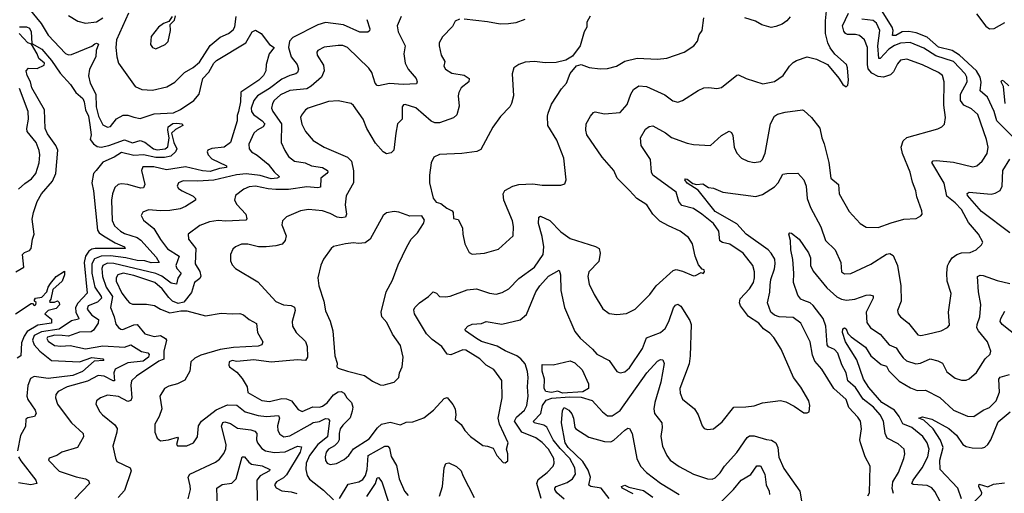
# Model space of a CAD drawing. Extents: x 1443846 to 1577407, y 839182 to 927291.
# Tile 404 of 535: x 1536562 to 1542881, y 897551 to 900594. Entities that reach past the tile are written whole.
import ezdxf

# ---------------------------------------------------------------- set-up
doc = ezdxf.new("R2010")
doc.units = 0

msp = doc.modelspace()

# ---------------------------------------------------------------- linework, layer by layer
at = {"layer": '0CON20XD'}
for points in [[(1538658.9, 899345), (1538651.9, 899325), (1538625, 899320), (1538599.4, 899325), (1538555, 899349.4), (1538505, 899366.1), (1538415, 899373.8), (1538364.7, 899365.3), (1538273.1, 899326.9), (1538248.7, 899301.3), (1538243.1, 899275), (1538271.8, 899205), (1538264.7, 899175.3), (1538247.3, 899152.7), (1538205, 899140.9), (1538144.5, 899134.5), (1538095, 899135.5), (1538025, 899151.9), (1537985, 899151.4), (1537945.8, 899134.2), (1537930.6, 899119.4), (1537915.8, 899085), (1537914, 899045), (1537925, 899020), (1537946.2, 898995), (1538090.3, 898910.3), (1538205, 898784.4), (1538255, 898762.1), (1538305, 898758.8), (1538325, 898747.1), (1538330, 898725), (1538311.5, 898655), (1538312.5, 898625), (1538335.6, 898585), (1538397.1, 898527.1), (1538406.5, 898493.5), (1538408.5, 898425), (1538395, 898404.6), (1538345, 898408.4), (1538175, 898394.7), (1538065, 898408.2), (1537955, 898399.2), (1537925, 898404.4), (1537907.1, 898395), (1537904.3, 898375), (1537909.2, 898365), (1537955, 898330.5), (1537989.4, 898289.4), (1538022.1, 898235), (1538025, 898200), (1538115, 898147.2), (1538165, 898141.8), (1538245, 898160), (1538275, 898159.1), (1538305.4, 898145), (1538349.6, 898089.6), (1538375, 898077.9), (1538443.4, 898106.6), (1538485, 898105.2), (1538505, 898110.9), (1538535, 898133.7), (1538574.7, 898185), (1538605, 898204.2), (1538625, 898205.8), (1538644.7, 898194.8), (1538662.1, 898165), (1538691.4, 898135), (1538700.4, 898105), (1538695, 898079.4), (1538683.5, 898036.5), (1538635, 897989.6), (1538619.2, 897965), (1538611.7, 897935), (1538611.9, 897895), (1538603, 897877), (1538583, 897857), (1538544.3, 897835), (1538528.9, 897815), (1538522.2, 897785), (1538525, 897762.5), (1538535, 897746.2), (1538555, 897737.5), (1538595, 897743.1), (1538645, 897769.4), (1538673.1, 897795), (1538703.4, 897836.6), (1538805, 897900.9), (1538857.6, 897972.4), (1538884.3, 897995.7), (1538938.7, 898008.7), (1539005, 897991.4), (1539042, 898008), (1539085, 898011.4), (1539155, 898036.2), (1539216.7, 898085), (1539285, 898160), (1539305, 898166.2), (1539342.3, 898122.3), (1539356, 898095), (1539361.2, 898055), (1539356.7, 898025), (1539394.4, 897994.4), (1539418.6, 897955), (1539455, 897915.6), (1539535, 897858.6), (1539564.3, 897854.3), (1539600.8, 897840.8), (1539623.4, 897793.4), (1539665, 897750), (1539677.5, 897747.5), (1539695, 897760), (1539694.4, 897805), (1539685.7, 897835), (1539695.7, 897875), (1539640.7, 897995), (1539632.7, 898035), (1539657.3, 898165), (1539655, 898276.7), (1539605, 898345.8), (1539555.7, 898375.7), (1539515.8, 898415), (1539425, 898472), (1539405, 898474.2), (1539328.7, 898441.3), (1539305, 898444.4), (1539271.2, 898495), (1539208.5, 898538.5), (1539172.2, 898575), (1539095.6, 898705), (1539090.8, 898729.2), (1539097.5, 898745), (1539126.7, 898775), (1539184.4, 898815.6), (1539215, 898846.7), (1539237.1, 898837.1), (1539255, 898816.2), (1539295, 898812.9), (1539325, 898817.8), (1539432.5, 898857.5), (1539493.9, 898863.9), (1539577.2, 898837.2), (1539618.7, 898831.3), (1539659.1, 898840.9), (1539701.2, 898865), (1539765, 898930.8), (1539865, 899003.3), (1539921.5, 899085), (1539925.9, 899135), (1539915, 899201.2), (1539891.5, 899285), (1539892.5, 899325), (1539905, 899332), (1539965, 899303.3), (1540035, 899230.5), (1540095, 899187.5), (1540257.4, 899137.4), (1540280, 899125), (1540287.5, 899095), (1540278.5, 899041.5), (1540214, 898975), (1540208, 898945), (1540217.1, 898895), (1540248.9, 898828.9), (1540305, 898736.2), (1540345, 898705.8), (1540395, 898700), (1540455, 898707.1), (1540512, 898735), (1540605, 898828), (1540646.4, 898883.6), (1540755, 898982.2), (1540775, 898988.1), (1540815, 898979.4), (1540885, 898948.8), (1540899.5, 898950.5), (1540935, 898970), (1540947, 898963), (1540957.5, 898975), (1540955, 898987.5), (1540941.7, 898991.7), (1540918.8, 899018.8), (1540895.8, 899075), (1540878.6, 899155), (1540854, 899195), (1540801.2, 899235), (1540725, 899268.6), (1540670.4, 899300.4), (1540625, 899344), (1540585.8, 899405), (1540522.9, 899445), (1540475, 899496.7), (1540397.1, 899575), (1540374.4, 899625), (1540300.2, 899710.2), (1540202.5, 899855), (1540194.4, 899885), (1540197.5, 899925), (1540224.3, 899975), (1540245, 899998), (1540255, 900000.8), (1540315, 899988.5), (1540415, 899998.1), (1540461.1, 900048.9), (1540483.5, 900115), (1540500, 900145), (1540535, 900168.7), (1540584.7, 900164.7), (1540701.3, 900111.3), (1540753.2, 900073.2), (1540785, 900064.3), (1540815.6, 900074.4), (1540915, 900139.2), (1540952.5, 900155), (1540985, 900158.6), (1541035, 900150.8), (1541065, 900157.5), (1541165, 900238.1), (1541175, 900239.4), (1541223.6, 900216.4), (1541331.2, 900181.2), (1541405, 900195.8), (1541462, 900235), (1541502, 900295), (1541525, 900318), (1541547.9, 900332.1), (1541615, 900354.5), (1541675, 900339.2), (1541745.5, 900305.5), (1541818.8, 900218.8), (1541845, 900177.5), (1541865, 900162.5), (1541877, 900173), (1541881.2, 900205), (1541874.2, 900285), (1541866.9, 900305), (1541793.2, 900373.2), (1541762.9, 900412.9), (1541747.8, 900445), (1541733.6, 900505), (1541733, 900587), (1541742.4, 900672.4)], [(1536621.2, 900665), (1536699.2, 900569.1), (1536745.4, 900495), (1536855, 900375.5), (1536875, 900368.2), (1536895, 900371.1), (1537025.5, 900424.5), (1537045, 900439.5), (1537055, 900443.1), (1537067.4, 900437.4), (1537052.9, 900395), (1537051.1, 900355), (1537009.7, 900275), (1537004, 900234), (1537014.4, 900185.6), (1537050.8, 900115), (1537052.8, 900035), (1537067.3, 899975), (1537095, 899918), (1537125, 899904.3), (1537145, 899907.1), (1537183.8, 899956.2), (1537225, 899980.4), (1537255, 899981.2), (1537295, 899967.3)], [(1536875, 900620.8), (1536935, 900584.2), (1536985, 900571.1), (1537055, 900580.4), (1537095.4, 900605)], [(1537260, 900635), (1537184, 900465), (1537178.9, 900415), (1537184.6, 900355), (1537196.5, 900315), (1537303.8, 900163.8), (1537345, 900144.5), (1537415, 900141.2), (1537507, 900163), (1537558.3, 900191.7), (1537619.4, 900255), (1537674.1, 900285.9), (1537715, 900321.5), (1537785, 900428.2), (1537848.5, 900481.5), (1537902, 900505), (1537931.2, 900528.8), (1537941.5, 900548.5), (1537952.1, 900615)], [(1539010.5, 900615), (1538984.4, 900555), (1538990, 900515), (1539035.5, 900425), (1539026.4, 900375), (1539035.5, 900315), (1539054.4, 900275), (1539105.6, 900215), (1539112.5, 900195), (1539108.3, 900181.7), (1539022.4, 900177.6), (1538935, 900183.8), (1538865, 900168.9), (1538855, 900171.4), (1538842.5, 900185), (1538822.1, 900255), (1538802.6, 900282.6), (1538665, 900415.6), (1538635, 900427.8), (1538605, 900428.9), (1538515, 900416.7), (1538474.2, 900395), (1538469.2, 900385), (1538471.9, 900365), (1538511.2, 900301.2), (1538516.5, 900265), (1538497.8, 900225), (1538433.1, 900166.9), (1538405, 900150.3), (1538295, 900138.2), (1538235, 900110.8), (1538194.1, 900075), (1538183.4, 900055), (1538178.9, 900025), (1538185.5, 900005), (1538241.6, 899925), (1538240, 899805), (1538262.6, 899752.6), (1538286.9, 899715), (1538326, 899685), (1538393.6, 899673.6), (1538435, 899655.8), (1538505, 899645.3), (1538537.8, 899625), (1538540, 899615), (1538532.9, 899605), (1538493.8, 899575), (1538492.2, 899517.8), (1538476.2, 899513.8), (1538405, 899519.6), (1538286.2, 899503.8), (1538206.6, 899503.4), (1538156.7, 899506.7), (1538075, 899524.1), (1538035, 899520), (1538000, 899505), (1537945.8, 899465), (1537941.1, 899435), (1537955, 899405.8), (1538013.3, 899345), (1538020, 899315), (1538013.2, 899306.8), (1537885, 899300.6), (1537835, 899304.6), (1537780, 899295), (1537718.1, 899271.9), (1537644, 899215), (1537645.6, 899185), (1537691.2, 899125), (1537687.7, 899025), (1537716.9, 898976.9), (1537724.4, 898945.6), (1537718, 898932), (1537684.6, 898905), (1537665, 898841.2), (1537615, 898778.8), (1537578.3, 898771.7), (1537543.3, 898785), (1537518.5, 898808.5), (1537476.9, 898865), (1537428.9, 898905), (1537295, 898949.6), (1537225, 898964.8), (1537192.5, 898955), (1537181.7, 898935), (1537181.3, 898915), (1537216.8, 898836.8), (1537251.3, 898791.3), (1537266.9, 898775), (1537285, 898766.8), (1537375, 898766), (1537427.8, 898757.8), (1537465, 898734.2), (1537525, 898710.8), (1537596.4, 898723.6), (1537635, 898724), (1537755, 898691.9), (1537855, 898709.1), (1537925, 898703.3), (1537975, 898706.7), (1537997.8, 898697.8), (1538035, 898666.9), (1538082.4, 898642.4), (1538088.2, 898585), (1538121.9, 898525), (1538115.8, 898505), (1538093.2, 898496.8), (1537935, 898488.6), (1537848, 898475), (1537725, 898439.4), (1537685, 898418.7), (1537661.2, 898395), (1537653.4, 898336.6), (1537622.7, 898277.3), (1537575, 898255.4), (1537519.6, 898240.4), (1537490.8, 898225), (1537460.6, 898175), (1537474.4, 898095), (1537457.5, 898045), (1537428.1, 897995), (1537430, 897945), (1537445, 897906.7), (1537465, 897889.2), (1537515.8, 897894.2), (1537575, 897912.5), (1537578.8, 897905), (1537568.8, 897865), (1537575, 897856.7), (1537635, 897857.1), (1537678, 897875), (1537701.9, 897915), (1537710.4, 897985), (1537727.9, 898015), (1537821.8, 898088.2), (1537895, 898120), (1537955, 898117.4), (1538008.1, 898075), (1538092.1, 898052.1), (1538145.2, 898044.8), (1538221.9, 898051.9), (1538228.7, 898035), (1538217.2, 897985), (1538218.5, 897955), (1538231.3, 897931.3), (1538256.7, 897915), (1538295, 897920.6), (1538425, 897994.1), (1538445, 898006.5), (1538485, 898013.8), (1538525, 898031.3), (1538540.6, 898030.6), (1538549.3, 898019.3), (1538536.5, 897915), (1538475.3, 897864.7), (1538421.1, 897795), (1538400.4, 897745), (1538398.8, 897705), (1538407.5, 897665), (1538421.7, 897641.7), (1538511.9, 897571.9), (1538575, 897510)], [(1537540, 900615), (1537518.3, 900581.7), (1537485, 900570), (1537453.3, 900545), (1537406.2, 900485), (1537400.8, 900435), (1537414.5, 900414.5), (1537435, 900405.8), (1537495, 900434), (1537515, 900452.5), (1537528.8, 900525), (1537528.3, 900561.7), (1537555, 900590), (1537562.5, 900617.5)], [(1540223.9, 900616.1), (1540201.2, 900578.8), (1540201.2, 900545), (1540184, 900515), (1540158, 900425), (1540110.5, 900359.5), (1540067.1, 900332.9), (1540005, 900319.4), (1539935, 900315.7), (1539865, 900324.2), (1539805, 900321.2), (1539765, 900306.7), (1539733.3, 900285), (1539722, 900245), (1539730.8, 900105), (1539718.8, 900055), (1539706.8, 900033.2), (1539648.3, 899971.7), (1539597.3, 899902.7), (1539520.5, 899759.5), (1539495, 899748.1), (1539400, 899735), (1539255, 899728.6), (1539219.1, 899710.9), (1539201.9, 899675), (1539192.2, 899595), (1539192.2, 899545), (1539215, 899447.5), (1539235, 899422.5), (1539265, 899413.3), (1539302.7, 899382.7), (1539336.8, 899366.8), (1539344.2, 899354.2), (1539346.4, 899316.4), (1539375, 899309.2), (1539385, 899296.2), (1539404.3, 899254.3), (1539405.7, 899215), (1539419.2, 899155), (1539447.3, 899097.3), (1539465, 899088)], [(1541118.3, 899151.7), (1541072.1, 899162.1), (1541054.3, 899174.3), (1541049.6, 899235), (1541014.5, 899285), (1540940.4, 899345), (1540885, 899380.3), (1540811.1, 899401.1), (1540792.7, 899425), (1540775.5, 899485), (1540625, 899595.6), (1540616.1, 899615), (1540611.1, 899695), (1540550, 899785), (1540546.2, 899835), (1540578.8, 899891.2), (1540602.4, 899907.6), (1540625, 899911.1), (1540706.2, 899866.2), (1540745, 899837.7), (1540845, 899801.1), (1540885, 899791.4), (1540995, 899786), (1541065, 899849.4), (1541115, 899877.5), (1541129.1, 899869.1), (1541139.3, 899849.3), (1541147.5, 899775), (1541165, 899736.2), (1541195, 899704), (1541235, 899684), (1541275, 899676), (1541316.6, 899683.4), (1541329.2, 899695), (1541345, 899736.7), (1541379.6, 899925), (1541405, 899974.4), (1541425, 899986.8), (1541475, 900000.4), (1541585, 900014), (1541595, 900010), (1541644.3, 899965), (1541697.2, 899897.2), (1541708.6, 899835), (1541725.4, 899795.4), (1541754.3, 899675.7), (1541767.8, 899575), (1541816, 899535), (1541820.8, 899475), (1541885, 899361.2), (1541955, 899283.8), (1541995, 899260.8), (1542071.7, 899258.3), (1542155, 899289.4), (1542235, 899312.9), (1542315, 899316.2), (1542345, 899333.3), (1542352.5, 899345), (1542351.2, 899365), (1542319.2, 899455), (1542313.8, 899495), (1542290.7, 899550.7), (1542275.5, 899615), (1542226.2, 899735), (1542219.1, 899775), (1542231.8, 899815), (1542255, 899837.5), (1542455, 899892.9), (1542480, 899905), (1542497, 899923), (1542502.9, 899965), (1542491.5, 900045), (1542495.4, 900195.4), (1542483.3, 900235), (1542458.6, 900255), (1542355, 900304), (1542255, 900339.2), (1542215, 900333.1), (1542195, 900309.2), (1542170.5, 900259.5), (1542150.3, 900239.7), (1542105, 900225.2), (1542071.3, 900228.7), (1542029.9, 900249.9), (1542007.7, 900277.7), (1542002.8, 900305), (1542003.4, 900415), (1541984.4, 900464.4), (1541951.1, 900491.1), (1541925, 900498.4), (1541875, 900498.8), (1541861.5, 900505), (1541850.3, 900520.3), (1541843, 900555), (1541880.5, 900635)], [(1541507.4, 900612.6), (1541484.6, 900585.4), (1541455.4, 900564.6), (1541415, 900548.9), (1541385, 900544.5), (1541325, 900561.5), (1541283.1, 900583.1), (1541214.4, 900605)], [(1542930.6, 899845), (1542832.5, 899945), (1542815, 900004.4), (1542771.9, 900095), (1542726.3, 900136.4), (1542733, 900193), (1542725.8, 900225), (1542702.3, 900265), (1542593, 900365), (1542545, 900396.1), (1542458.2, 900418.2), (1542385, 900481.7), (1542315, 900509.2), (1542267.3, 900517.3), (1542225, 900516), (1542185, 900492.2), (1542163.1, 900493.1), (1542166.5, 900525), (1542160.6, 900545), (1542091.7, 900655)], [(1542701.3, 900631.3), (1542761.8, 900551.8), (1542785, 900535.5), (1542815, 900537.9), (1542885, 900576.2)], [(1536561.3, 900548.7), (1536605, 900547.1), (1536625, 900538.2), (1536636.2, 900515), (1536640.8, 900440.8), (1536705, 900403.3), (1536765, 900332.6), (1536821.2, 900251.2), (1536887.5, 900177.5), (1536922, 900125), (1536966.9, 900086.9), (1536976.5, 900066.5), (1536985.1, 900015.1), (1537004.1, 899975), (1537012.7, 899917.3), (1537019.6, 899855), (1537015, 899824.3), (1537035.7, 899795.7), (1537058.6, 899778.6), (1537085, 899775.8), (1537134.7, 899785.3), (1537235, 899821.2), (1537285, 899802), (1537335, 899816.9), (1537365, 899808), (1537420, 899765), (1537445, 899758.8), (1537495, 899764.5), (1537512.6, 899777.4), (1537521.8, 899835), (1537511.6, 899885), (1537515, 899906), (1537545, 899926.4), (1537571.1, 899928.9), (1537604, 899925), (1537609.2, 899915), (1537561.1, 899888.9), (1537535.7, 899865), (1537551.1, 899805), (1537569.5, 899765), (1537562.5, 899745), (1537532.3, 899717.7), (1537491.1, 899708.9), (1537435, 899708.8), (1537356.5, 899726.5), (1537295, 899722.2), (1537215, 899740), (1537169.1, 899710.9), (1537095, 899679.5), (1537052.1, 899625), (1537036.2, 899605), (1537025.5, 899545), (1537036.6, 899495), (1537061.6, 899241.6), (1537072.9, 899225), (1537099.3, 899205), (1537175, 899159.8), (1537235, 899135.4), (1537238.8, 899125), (1537046.7, 899123.3), (1537025, 899119.1), (1537005, 899106.4), (1536985, 899074.7), (1536974.6, 899035), (1536993.9, 898836.1), (1536935, 898772), (1536920.5, 898745), (1536921.4, 898715), (1536942.2, 898675), (1536939.5, 898670.5), (1536895, 898659), (1536815, 898606.6), (1536701.7, 898588.4), (1536655.3, 898564.7), (1536644.8, 898535), (1536654.7, 898505), (1536691.2, 898465), (1536765.6, 898405.6), (1536944.8, 898395.2), (1537025, 898424.7), (1537096.3, 898416.3), (1537100.8, 898405), (1537038.9, 898401.1), (1536965, 898333.5), (1536902.2, 898307.8), (1536745, 898289.3), (1536655, 898302.9), (1536631.3, 898288.7), (1536614.3, 898245), (1536606.7, 898175), (1536614.3, 898154.3), (1536660.9, 898085), (1536666.9, 898065), (1536656, 898045), (1536613.4, 898036.6), (1536601.6, 898028.4), (1536598.7, 897981.3), (1536566.2, 897923.8), (1536548.6, 897825)], [(1538788.9, 900595), (1538808.5, 900535), (1538807.1, 900522.9), (1538796.4, 900513.6), (1538745, 900513.5), (1538639.6, 900559.6), (1538525, 900576.3), (1538475, 900561.4), (1538315, 900478.5), (1538293, 900455), (1538287.1, 900415), (1538303.2, 900355), (1538341.8, 900305), (1538350.9, 900275), (1538345.5, 900255), (1538335, 900246.4), (1538295.2, 900234.8), (1538245, 900212.3), (1538165, 900151.6), (1538088.4, 900105), (1538064.2, 900075), (1538047.4, 900025), (1538049.2, 900005), (1538061.4, 899985), (1538117.2, 899945), (1538134.7, 899925), (1538124.8, 899905.2), (1538086.7, 899885), (1538065, 899864.3), (1538031.5, 899795), (1538033.5, 899765), (1538049.4, 899745), (1538085, 899723.9), (1538155.8, 899665.8), (1538195.7, 899615.7), (1538230, 899585), (1538213.3, 899575), (1538175, 899571), (1538105, 899593.3), (1538015, 899603.8), (1537953.7, 899596.3), (1537807.4, 899562.6), (1537705.8, 899555.7), (1537611.4, 899558.6), (1537582, 899545), (1537572, 899525), (1537580.3, 899510.3), (1537605, 899494.4), (1537675, 899461.1), (1537690, 899445), (1537689.2, 899435), (1537626.2, 899393.8), (1537590.7, 899379.3), (1537525, 899368.9), (1537465.3, 899365.3), (1537388.2, 899371.8), (1537352.2, 899357.8), (1537340.8, 899335), (1537355.8, 899305), (1537422, 899252), (1537465, 899181.8), (1537511.5, 899121.5), (1537585.3, 899075), (1537563.3, 899015), (1537570.3, 898995), (1537597.9, 898965), (1537577.3, 898932.7), (1537568.1, 898895), (1537535, 898901.2), (1537475, 898945.8), (1537435, 898964.2), (1537165, 899028.6), (1537125, 899030.3), (1537094.9, 899015.1), (1537088.4, 898995), (1537093.8, 898943.8), (1537115.9, 898875.9), (1537156.7, 898815), (1537144.2, 898745), (1537168.7, 898685), (1537178.8, 898638.8), (1537195, 898615.7), (1537210, 898605), (1537224.4, 898604.4), (1537295, 898634.2), (1537315, 898636.1), (1537365.3, 898575.3), (1537425, 898559.2), (1537465, 898564.2), (1537498, 898545), (1537503.3, 898535), (1537486.7, 898465), (1537485.9, 898414.1), (1537455, 898399.5), (1537312.2, 898305), (1537279.1, 898275), (1537274.7, 898245.3), (1537281.9, 898165), (1537275, 898147.5), (1537255, 898142.1), (1537195, 898172.7), (1537125, 898180.9), (1537081.2, 898165), (1537054.2, 898145), (1537051.4, 898125), (1537075.8, 898075), (1537092.5, 898055), (1537172.3, 897992.3), (1537187.1, 897967.1), (1537185.3, 897944.7), (1537158.9, 897855), (1537177, 897777), (1537186.2, 897755), (1537271.4, 897715), (1537277.7, 897695), (1537235, 897569.2), (1537194.3, 897525.7)], [(1539383.6, 900596.4), (1539356.7, 900585), (1539339.1, 900550.9), (1539275.6, 900484.4), (1539254, 900445), (1539253.9, 900426.1), (1539266, 900365), (1539289.2, 900325), (1539283.1, 900295), (1539294.3, 900275), (1539335, 900251.2), (1539415, 900237.1), (1539445.6, 900215), (1539445, 900194.2), (1539395.7, 900155), (1539379.4, 900125), (1539375.5, 900105), (1539382.1, 900037.9), (1539367.8, 899982.2), (1539345, 899962.5), (1539255, 899932.2), (1539225, 899930.5), (1539201.9, 899941.9), (1539105, 900026.7), (1539035, 900048.8), (1539025, 900046.7), (1539016.1, 900033.9), (1539015.7, 899955), (1538986, 899924), (1538976, 899864), (1538962.2, 899755), (1538945, 899738.1), (1538915, 899732.5), (1538893.9, 899743.9), (1538845, 899800.8), (1538789.2, 899895), (1538766.1, 899955), (1538705, 900042), (1538690, 900055), (1538605, 900073.5), (1538542.7, 900067.3), (1538413.8, 900025), (1538396.4, 900013.6), (1538369.8, 899980.2), (1538363.6, 899965), (1538372.7, 899922.7), (1538396.5, 899875), (1538445, 899816.9), (1538515, 899774.6), (1538665, 899711.2), (1538692.2, 899685), (1538703.9, 899623.9), (1538704, 899546), (1538657.2, 899462.8), (1538650.9, 899405), (1538658.9, 899345)], [(1539803.3, 900595), (1539745, 900574.2), (1539698.1, 900568.1), (1539645, 900565.5), (1539565, 900580.8), (1539415, 900597.3)], [(1539465, 899088), (1539545, 899094.2), (1539635, 899119.2), (1539728, 899205), (1539730.8, 899265), (1539725, 899302.5), (1539668.5, 899435), (1539665.5, 899475), (1539675, 899497.1), (1539726, 899524), (1539765, 899535.5), (1539855, 899538.9), (1539915, 899530), (1540035, 899530), (1540060.7, 899539.3), (1540068, 899565), (1540054, 899705), (1540009.1, 899819.1), (1539950.6, 899915), (1539948.6, 899975), (1539954.1, 899994.1), (1539975, 900050), (1540039.7, 900150.3), (1540071.2, 900185), (1540095, 900247.5), (1540135, 900297.5), (1540165, 900306.7), (1540217.1, 900287.1), (1540287.7, 900277.7), (1540335, 900280), (1540392.5, 900295), (1540445, 900327.1), (1540525, 900346.2), (1540655, 900340), (1540715, 900346.7), (1540826.7, 900385), (1540887.5, 900425), (1540911.4, 900455), (1540923.2, 900496.8), (1540941.4, 900525), (1540952.5, 900605)], [(1541378.6, 898888.6), (1541381.3, 898925), (1541405.7, 898994.3), (1541410.5, 899025), (1541407.1, 899055), (1541385, 899094.6), (1541364.6, 899115), (1541223.8, 899215), (1541163.1, 899283.1), (1541025, 899362), (1540915, 899499.4), (1540845, 899542.7), (1540830.8, 899565), (1540835, 899571.2), (1540845, 899568.9), (1540882.2, 899542.2), (1540905, 899535.6), (1540945, 899538.6), (1540982.5, 899515), (1541015, 899512.2), (1541075, 899486.7), (1541285, 899457.5), (1541328.3, 899471.7), (1541405, 899520.9), (1541428.5, 899545), (1541459.2, 899600.8), (1541485, 899606.5), (1541555, 899607.8), (1541594.5, 899565), (1541609.2, 899525), (1541614.6, 899445), (1541637, 899387), (1541702.4, 899262.4), (1541733.6, 899175), (1541795.7, 899115), (1541830.8, 899035), (1541835, 898973.8), (1541855, 898962), (1541895, 898964.2), (1542025, 899022.5), (1542125, 899086.9), (1542145, 899091.4), (1542168.3, 899078.3), (1542195.4, 899015), (1542216.7, 898885), (1542219.2, 898785), (1542196, 898725), (1542200, 898705), (1542214.3, 898684.3), (1542265, 898644), (1542325, 898569.4), (1542345, 898564.5), (1542385, 898573.5), (1542474.4, 898595.6), (1542515, 898617.5), (1542527.9, 898632.1), (1542522.2, 898715), (1542540.6, 898835), (1542514.5, 898914.5), (1542511.1, 898965), (1542517, 899013), (1542526.5, 899035), (1542546.8, 899063.2), (1542575, 899085.6), (1542605, 899095.6), (1542661.7, 899098.3), (1542700, 899115), (1542735, 899146.7), (1542742, 899165), (1542715, 899216), (1542650.1, 899290.1), (1542606.8, 899375), (1542565, 899418), (1542510.7, 899460.7), (1542495, 899543.1), (1542414.5, 899675.5), (1542423.8, 899686.2), (1542445, 899688.2), (1542555, 899677.7), (1542677.9, 899647.9), (1542705, 899654.3), (1542739.4, 899685), (1542770.9, 899735), (1542777.5, 899775), (1542766.2, 899825), (1542710.7, 899985), (1542670.1, 900020.1), (1542620, 900045), (1542599.4, 900075), (1542600.3, 900115), (1542641.9, 900195), (1542639.5, 900225), (1542629.2, 900245), (1542555, 900325.2), (1542442.2, 900362.2), (1542365, 900411.8), (1542277, 900447), (1542215, 900443.5), (1542175, 900428.1), (1542140.4, 900405), (1542085, 900343.6), (1542075, 900344.3), (1542069.3, 900425), (1542081.9, 900525), (1542060.5, 900570.5), (1542038.6, 900588.6), (1541967.1, 900597.1)], [(1536536.9, 898975), (1536588.1, 899005), (1536580, 899085), (1536591.9, 899098.1), (1536625, 899111.2), (1536635, 899124.4), (1536643.1, 899185), (1536655.3, 899215), (1536641.9, 899311.9), (1536649.5, 899355), (1536674.2, 899425), (1536701.1, 899475), (1536773.5, 899556.5), (1536793.3, 899605), (1536807.3, 899755), (1536794.7, 899784.7), (1536740.5, 899860.5), (1536724.4, 899895), (1536720.4, 900015), (1536640.4, 900155), (1536631.9, 900195), (1536610, 900235), (1536602.5, 900265), (1536618.3, 900281.7), (1536675, 900280), (1536719.3, 900300.7), (1536721.2, 900315), (1536684.3, 900344.3), (1536674.4, 900375), (1536637.5, 900437.5), (1536614.6, 900444.6), (1536559.2, 900505)], [(1537295, 899967.3), (1537335, 899960), (1537425, 899989.2), (1537550, 899995), (1537593.4, 900016.6), (1537678.6, 900075), (1537714.7, 900115.3), (1537737, 900215), (1537775, 900257.6), (1537808.3, 900315), (1537825, 900330.5), (1538012.4, 900445), (1538053.8, 900516.2), (1538075, 900526.6), (1538111.4, 900505), (1538165.2, 900435.2), (1538194.6, 900415), (1538163.5, 900375), (1538144.4, 900305), (1538141.9, 900265), (1538127.5, 900235), (1538097.3, 900205), (1537981.8, 900128.2), (1537979.4, 900065), (1537966.1, 900005), (1537957.7, 899977.7), (1537957.3, 899945), (1537914, 899805), (1537875, 899775.3), (1537795, 899767.2), (1537770, 899755), (1537764.4, 899745), (1537771.8, 899725), (1537795, 899700.4), (1537890, 899655), (1537888.8, 899645), (1537845, 899638.2), (1537785, 899617.9), (1537735, 899621.8), (1537625, 899648.9), (1537505, 899628.8), (1537422.1, 899647.9), (1537352.1, 899647.9), (1537342.7, 899625), (1537365.4, 899535), (1537355.5, 899514.5), (1537337.6, 899512.4), (1537255, 899535.3), (1537215, 899539.3), (1537194.7, 899535.3), (1537172.7, 899515), (1537156.8, 899475), (1537150.7, 899435), (1537155.3, 899304.7), (1537169.7, 899269.7), (1537209.6, 899235), (1537235, 899221), (1537315, 899195.3), (1537338.3, 899178.3), (1537437.8, 899067.8), (1537456.7, 899035), (1537405, 899032.5), (1537365, 899044.3), (1537315, 899046.7), (1537244.1, 899064.1), (1537145, 899077.5), (1537085, 899074.2), (1537042.9, 899057.1), (1537024.2, 899025.8), (1537024.2, 898965), (1537045.1, 898875.1), (1537085.6, 898815), (1537086.9, 898805), (1537060.4, 898779.6), (1537000.9, 898755), (1536994.7, 898735), (1537024.1, 898695), (1537067.4, 898667.4), (1537065.2, 898645), (1537035, 898598.8), (1537021, 898589), (1536945, 898586.8), (1536875, 898561.8), (1536835, 898566), (1536788.4, 898568.4), (1536740.7, 898555), (1536736.8, 898545), (1536745, 898528.8), (1536785, 898501.9), (1536825, 898496.9), (1536885, 898501.5), (1536985, 898480.3), (1537095, 898499.3), (1537235, 898489.8), (1537275, 898506.2), (1537343.3, 898463.3), (1537385, 898453.6), (1537392.5, 898442.5), (1537387.6, 898425), (1537355, 898400.2), (1537255, 898389.7), (1537175, 898348.5), (1537165.8, 898325), (1537170.8, 898275), (1537161.1, 898275), (1537105, 898304.8), (1537065, 898308.1), (1536997.2, 898272.8), (1536866.2, 898235), (1536809.2, 898205), (1536793.3, 898186.7), (1536791.2, 898165), (1536805, 898124.2), (1536834.1, 898084.1), (1536893.7, 898003.6), (1536970, 897935), (1536971.5, 897915), (1536932.5, 897845), (1536833.2, 897816.8), (1536800, 897795), (1536751.7, 897778.3), (1536746.7, 897765), (1536815, 897694.4), (1536925, 897657.5), (1536985, 897645.5), (1537003.4, 897633.4), (1537010.8, 897615), (1536914.8, 897515.2)], [(1542885.7, 900055), (1542874.4, 900165), (1542861.5, 900195), (1542864, 900206), (1542875, 900201.4), (1542908.7, 900168.7)], [(1536555.3, 899504.7), (1536595, 899542.5), (1536638, 899572), (1536664.7, 899605.3), (1536686.7, 899675), (1536691.2, 899725), (1536687.4, 899752.6), (1536666.9, 899805), (1536609.7, 899875), (1536607.4, 899895), (1536618.6, 899955), (1536616.4, 900005), (1536561.5, 900151.5)], [(1542915, 899224.1), (1542735, 899361.2), (1542644.6, 899465), (1542642.8, 899477.2), (1542655, 899485.5), (1542796.1, 899473.9), (1542821.4, 899478.6), (1542855, 899495.8), (1542866, 899524), (1542870.4, 899625), (1542915, 899697.1)], [(1538895, 898246), (1538925, 898254), (1538964.2, 898265.8), (1538994, 898295), (1538998.6, 898325), (1539016, 898365), (1539022.9, 898425), (1539005, 898500), (1538955, 898574), (1538918.8, 898648.8), (1538886.9, 898685), (1538882.5, 898715), (1538912.9, 898845), (1538955, 898920), (1538991.3, 899018.7), (1539045.5, 899134.5), (1539075, 899183.3), (1539114, 899225), (1539153.3, 899285), (1539160, 899305), (1539143, 899333), (1539065, 899332), (1538995, 899357.5), (1538965, 899361.2), (1538915, 899353.8), (1538894.5, 899335.5), (1538810, 899185), (1538779.1, 899160.9), (1538735.5, 899155.5), (1538705, 899160.8), (1538653.6, 899153.6), (1538575, 899136), (1538561.2, 899125), (1538511.2, 899055), (1538495, 899017.5), (1538476.1, 898936.1), (1538480.8, 898885), (1538513.9, 898786.1), (1538524.5, 898724.5), (1538555, 898657.5), (1538570.9, 898595), (1538584.4, 898434.4), (1538598.3, 898388.3), (1538597.5, 898365), (1538606.4, 898356.4), (1538665, 898335.6), (1538775, 898307.5), (1538825, 898272), (1538875, 898248), (1538895, 898246)], [(1541595, 898789.3), (1541575, 898798.1), (1541554.6, 898824.6), (1541527.8, 898905), (1541530, 898965), (1541523.1, 899053.1), (1541511.4, 899115), (1541508.8, 899175), (1541497.5, 899215), (1541505, 899224), (1541515, 899221.9), (1541563.6, 899185), (1541625, 899095.6), (1541637.6, 899065), (1541637.3, 899015), (1541655, 898977.5), (1541742.4, 898872.4), (1541805, 898813.9), (1541835, 898797.6), (1541868.2, 898791.8), (1541921.1, 898798.9), (1541995, 898824.4), (1542016.6, 898826.6), (1542040, 898820), (1542040, 898805), (1541993.9, 898716.1), (1541997.7, 898647.7), (1542022.7, 898615), (1542084.8, 898574.8), (1542141.1, 898505), (1542186.9, 898485), (1542210.5, 898449.5), (1542230.8, 898420.8), (1542253, 898403), (1542313.6, 898383.6), (1542342.9, 898387.1), (1542405, 898414.6), (1542455, 898402.7), (1542485, 898386.9), (1542512.2, 898332.2), (1542565, 898290.6), (1542605, 898277.8), (1542635, 898278.9), (1542655, 898287.1), (1542702.2, 898327.8), (1542757.5, 898415), (1542790.6, 898445), (1542794.4, 898465), (1542772.5, 898525), (1542714.6, 898595), (1542705.3, 898615), (1542706, 898635), (1542723.1, 898685), (1542729.1, 898765), (1542715.4, 898845), (1542709.2, 898945), (1542725, 898952.2), (1542745, 898950.8), (1542835, 898919.2), (1542915, 898899.4)], [(1539907.8, 897517.8), (1539880.3, 897615), (1539888.8, 897641.2), (1539947.8, 897685), (1539984.5, 897725), (1539992.9, 897745), (1539988.9, 897775), (1539955.3, 897835), (1539915, 897877.6), (1539875, 897908), (1539784.9, 897944.9), (1539737.5, 898015), (1539750.3, 898039.7), (1539801.8, 898085), (1539816.2, 898115), (1539824.6, 898175), (1539820.3, 898235), (1539824.7, 898295), (1539820.3, 898335), (1539805, 898384.2), (1539778.9, 898415), (1539752.3, 898435), (1539676.4, 898466.4), (1539627, 898497), (1539525, 898527.2), (1539493.3, 898545), (1539423.8, 898595), (1539421.2, 898605), (1539438.8, 898625), (1539465, 898637.8), (1539525, 898641.4), (1539555, 898655.3), (1539655, 898637.5), (1539774, 898665), (1539815, 898700.8), (1539873.9, 898845), (1539900.8, 898885), (1539955, 898946.4), (1540025, 898984), (1540032.5, 898955), (1540034.6, 898855), (1540057.9, 898745), (1540125, 898591.4), (1540158.5, 898548.5), (1540237.9, 898477.9), (1540265, 898444.4), (1540345.5, 898405.5), (1540394, 898335), (1540414.4, 898324.4), (1540445, 898330.8), (1540475, 898357.5), (1540557.9, 898482.1), (1540585, 898550.5), (1540675, 898584.4), (1540705, 898610.9), (1540727.4, 898655), (1540757.3, 898742.7), (1540770.5, 898759.5), (1540785, 898766.7), (1540805, 898753.3), (1540862.3, 898662.3), (1540870, 898635), (1540865.5, 898435), (1540857.8, 898382.2), (1540798.9, 898225), (1540799.4, 898195), (1540815.5, 898155.5), (1540892.5, 898095), (1540915.6, 898055.6), (1540941.2, 897985), (1540955, 897968.8), (1540975, 897961.2), (1541015, 897966.2), (1541070.3, 898009.7), (1541143.8, 898105), (1541222.2, 898107.8), (1541275.5, 898114.5), (1541327.9, 898132.1), (1541445, 898148.6), (1541479.1, 898139.1), (1541532, 898112), (1541595, 898067.5), (1541615, 898067.5), (1541627.5, 898075), (1541633.3, 898115), (1541626, 898145), (1541575, 898233.8), (1541526.7, 898295), (1541448.1, 898478.1), (1541401.4, 898551.4), (1541375, 898580.6), (1541335, 898608.2), (1541305, 898644.5), (1541238, 898688), (1541187.3, 898755), (1541180.7, 898775), (1541185, 898800), (1541245.6, 898865), (1541270.9, 898905), (1541278.5, 898935), (1541277.5, 898975), (1541266.5, 899015), (1541205.6, 899095), (1541118.3, 899151.7)], [(1536535, 898703.8), (1536635, 898770), (1536645, 898770), (1536655, 898758.8), (1536665, 898762), (1536666.7, 898776.7), (1536657.5, 898785), (1536656.7, 898795), (1536664, 898805), (1536705, 898810.8), (1536735, 898845.8), (1536743.6, 898875), (1536760.4, 898899.6), (1536796.6, 898943.4), (1536849.3, 898979.3), (1536848.6, 898955), (1536834.3, 898915), (1536775, 898860), (1536761.7, 898798.3), (1536752.5, 898785), (1536755, 898780), (1536785, 898780), (1536805, 898787.5), (1536815, 898777.5), (1536817.7, 898762.3), (1536795, 898738.8), (1536745, 898726.7), (1536722.5, 898705), (1536765, 898670), (1536765.8, 898645), (1536678.5, 898631.5), (1536609.7, 898590.3), (1536589.6, 898560.4), (1536572.9, 898517.1), (1536568.6, 898435), (1536545, 898419.2)], [(1542003.8, 897535), (1542015.6, 897554.4), (1542020.8, 897725), (1541988.5, 897785), (1541957.3, 897875), (1541954.5, 897895), (1541964.4, 897965.6), (1541957.8, 898015), (1541941.5, 898041.5), (1541883.4, 898103.4), (1541866.2, 898155), (1541786, 898225), (1541709.5, 898349.5), (1541665, 898400), (1541649.2, 898439.2), (1541634.6, 898525), (1541575.6, 898645), (1541525, 898680.9), (1541435, 898684.4), (1541405, 898696.5), (1541382.5, 898715), (1541360, 898775), (1541376.3, 898843.7), (1541378.6, 898888.6)], [(1542170.3, 897550.3), (1542161.7, 897581.8), (1542164.6, 897625), (1542202.1, 897685), (1542236.2, 897775), (1542243.1, 897805), (1542238.6, 897835), (1542200.2, 897870.2), (1542128.5, 897905), (1542116.8, 897935), (1542105.8, 898015), (1542084.1, 898055), (1542040.6, 898105), (1541975, 898155.3), (1541925, 898231.8), (1541877.5, 898275), (1541865.9, 898325), (1541837.6, 898377.6), (1541811.7, 898451.7), (1541791.5, 898475), (1541753.1, 898493.1), (1541742.9, 898505), (1541736, 898625), (1541718.2, 898675), (1541655, 898758.2), (1541634.5, 898774.5), (1541595, 898789.3)], [(1542970, 898555), (1542867.3, 898635), (1542854.5, 898655), (1542858.5, 898675), (1542885, 898720.8)], [(1542471.5, 897495), (1542435, 897562.5), (1542415.8, 897585.8), (1542385, 897602.8), (1542295, 897608.5), (1542286.5, 897615), (1542295, 897635.5), (1542353.4, 897715), (1542389.2, 897785), (1542397.8, 897835), (1542386.5, 897875), (1542356.9, 897916.9), (1542286.4, 897975), (1542228.5, 897998.5), (1542205.7, 898045), (1542176.1, 898085), (1542095, 898135.8), (1542010.4, 898230.4), (1541977.2, 898285), (1541935, 898409.1), (1541861.3, 898525), (1541843.1, 898585), (1541845, 898608), (1541855, 898614.3), (1541865, 898608.6), (1541877.4, 898577.4), (1541897.2, 898557.2), (1541990.1, 898490.1), (1542024.8, 898434.8), (1542089.4, 898379.4), (1542125, 898367.3), (1542138.8, 898338.8), (1542154, 898324), (1542205, 898271.5), (1542279.2, 898229.1), (1542321.5, 898211.5), (1542375, 898213.2), (1542466.2, 898166.2), (1542555, 898084.6), (1542645, 898046.7), (1542685, 898044.2), (1542744, 898086), (1542785, 898102.9), (1542827.5, 898145), (1542848.8, 898201.2), (1542845.4, 898285), (1542855, 898297.5), (1542912.9, 898315)], [(1540055.3, 897515), (1540008.7, 897555), (1539996.2, 897575), (1539996.4, 897585), (1540005.7, 897595), (1540075, 897620.2), (1540110, 897645), (1540127.9, 897675), (1540125.2, 897715), (1540092.1, 897775), (1540029.3, 897839.3), (1539985.5, 897895), (1539945.7, 897975.7), (1539925, 897989.3), (1539863.9, 898003.9), (1539860, 898015), (1539905.3, 898065), (1539916.2, 898115), (1539940.3, 898149.7), (1539977.3, 898162.7), (1540091.1, 898171.1), (1540165, 898169.6), (1540235, 898147.1), (1540302.9, 898075), (1540335, 898049.2), (1540365, 898049.4), (1540415, 898084.5), (1540585.5, 898325), (1540655, 898400.6), (1540675, 898411.4), (1540688.9, 898408.9), (1540698.5, 898385), (1540675.9, 898265.9), (1540637.1, 898135), (1540631.3, 898095), (1540635.4, 898065), (1540682.2, 898005), (1540685.6, 897975), (1540676.8, 897916.8), (1540688.1, 897855), (1540714.2, 897795), (1540735.8, 897765), (1540795, 897723.3), (1540885.4, 897675.4), (1540975, 897644.4), (1541005, 897642.9), (1541025, 897651.4), (1541057.4, 897682.6), (1541084.7, 897725.3), (1541165, 897812.9), (1541229.8, 897910.2), (1541245, 897920), (1541275, 897920.5), (1541355, 897896.9), (1541386.6, 897893.4), (1541415.2, 897875.2), (1541428, 897845), (1541434.7, 897784.7), (1541465, 897711.2), (1541568.9, 897565), (1541585.7, 897465.7)], [(1540045, 898195.3), (1540015, 898207.8), (1539975, 898199.8), (1539938.5, 898205), (1539926.7, 898225), (1539929.1, 898285), (1539914.7, 898335.3), (1539915, 898380), (1539985, 898377.5), (1540095, 898402.5), (1540125, 898390), (1540172.4, 898345), (1540213.2, 898255), (1540212.3, 898225), (1540175, 898203.2), (1540045, 898195.3)], [(1540345, 897518.9), (1540294.1, 897584.1), (1540226.2, 897595), (1540213.3, 897603.3), (1540224.7, 897655), (1540211, 897701), (1540175.5, 897755), (1540080.7, 897845), (1540061.9, 897875), (1540038.9, 898005), (1540045, 898082.5), (1540055, 898102), (1540085, 898085.6), (1540105, 898062.5), (1540116.2, 898035), (1540124.1, 897975), (1540131.1, 897965), (1540215, 897912.7), (1540315, 897885.3), (1540355, 897881.8), (1540375, 897893.3), (1540445, 897958.1), (1540465, 897970), (1540475, 897968.8), (1540493.3, 897935), (1540523.3, 897775), (1540545.3, 897725), (1540585.2, 897685.2), (1540675, 897616.2), (1540793.6, 897543.6)], [(1542605.2, 897515.2), (1542581.8, 897585), (1542468.2, 897705), (1542466.2, 897765), (1542487.8, 897845), (1542472, 897892), (1542424.8, 897965), (1542365, 898021.1), (1542332, 898035), (1542355, 898041.9), (1542415, 898027.1), (1542525, 897968.1), (1542573.3, 897925), (1542615, 897865.4), (1542635, 897852.5), (1542675, 897843.2), (1542735, 897842.5), (1542755, 897848.5), (1542775, 897864.5), (1542794, 897895), (1542840.2, 898009.8), (1542917.6, 898075)], [(1537643.8, 897516.2), (1537657.5, 897575), (1537655, 897600), (1537642.5, 897655), (1537653.1, 897675), (1537819.2, 897750.8), (1537845, 897770.6), (1537872.7, 897807.3), (1537885, 897836.7), (1537887.1, 897865), (1537856.3, 897983.7), (1537864.6, 898005.4), (1537878.3, 898011.7), (1537915, 897999.6), (1537959.2, 897969.3), (1538045, 897959.3), (1538070.3, 897950.3), (1538082.7, 897935), (1538081.1, 897895), (1538087.7, 897875), (1538115, 897840), (1538140, 897825), (1538195, 897813.2), (1538265, 897817.3), (1538345, 897853.4), (1538371.1, 897851.1), (1538362.5, 897815), (1538275, 897671.1), (1538255, 897651.2), (1538208.9, 897625), (1538198.1, 897605), (1538207.2, 897587.2), (1538245, 897567.3), (1538305, 897560.5), (1538339.7, 897549.7)], [(1538615, 897518.6), (1538670.2, 897609.8), (1538738, 897625), (1538765, 897641.1), (1538781.1, 897665), (1538792, 897705), (1538797.3, 897795), (1538905, 897855.4), (1538925, 897853.5), (1538935, 897840.8), (1538945, 897788), (1538980.6, 897730.6), (1538997.3, 897645), (1539030.4, 897565), (1539055, 897536.7)], [(1536555.2, 897785.2), (1536569.2, 897759.2), (1536666.1, 897635), (1536672.5, 897615), (1536633.3, 897606.7), (1536555, 897619.5)], [(1537831.2, 897465), (1537828.1, 897585), (1537862.2, 897607.8), (1537923.5, 897616.5), (1537951.8, 897645), (1537990, 897785), (1538005, 897785.6), (1538031.7, 897751.7), (1538049.8, 897739.8), (1538118, 897728), (1538168, 897705), (1538164.4, 897695), (1538105, 897664.3), (1538083.3, 897635), (1538086.6, 897505)], [(1539256.4, 897533.6), (1539275.5, 897595), (1539285.7, 897715), (1539296, 897744), (1539315, 897747.5), (1539365, 897723.1), (1539395.3, 897695.3), (1539405.6, 897665), (1539478.5, 897525)], [(1541042.9, 897475), (1541143.4, 897575), (1541191.5, 897635), (1541255, 897672.7), (1541292.6, 897727.4), (1541315, 897728.6), (1541344.1, 897675), (1541352.1, 897605), (1541372.5, 897565), (1541374.5, 897545)], [(1538789.8, 897530.2), (1538844.7, 897615), (1538855, 897650.8), (1538865, 897652.5), (1538886.2, 897625), (1538929.5, 897495)], [(1540498, 897548), (1540427.8, 897585), (1540424.7, 897595.3), (1540445, 897604.4), (1540470.9, 897590.9), (1540565, 897570.3), (1540625, 897526.8)], [(1542885.5, 896344.5), (1542858.5, 896395), (1542850, 896455), (1542837.1, 896507.1), (1542824.8, 896654.8), (1542783.8, 896705), (1542754, 896754), (1542735, 896813.8), (1542717.6, 896935), (1542718.4, 897065), (1542697.5, 897147.5), (1542635, 897297.8), (1542611.9, 897375), (1542625, 897430.8), (1542635, 897448.1), (1542733.8, 897545), (1542736.2, 897555), (1542716.7, 897595), (1542720, 897610), (1542775, 897592.5), (1542810.7, 897609.3), (1542881.7, 897618.3)]]:
    msp.add_lwpolyline(points, dxfattribs=at)

doc.saveas('drawing.dxf')
